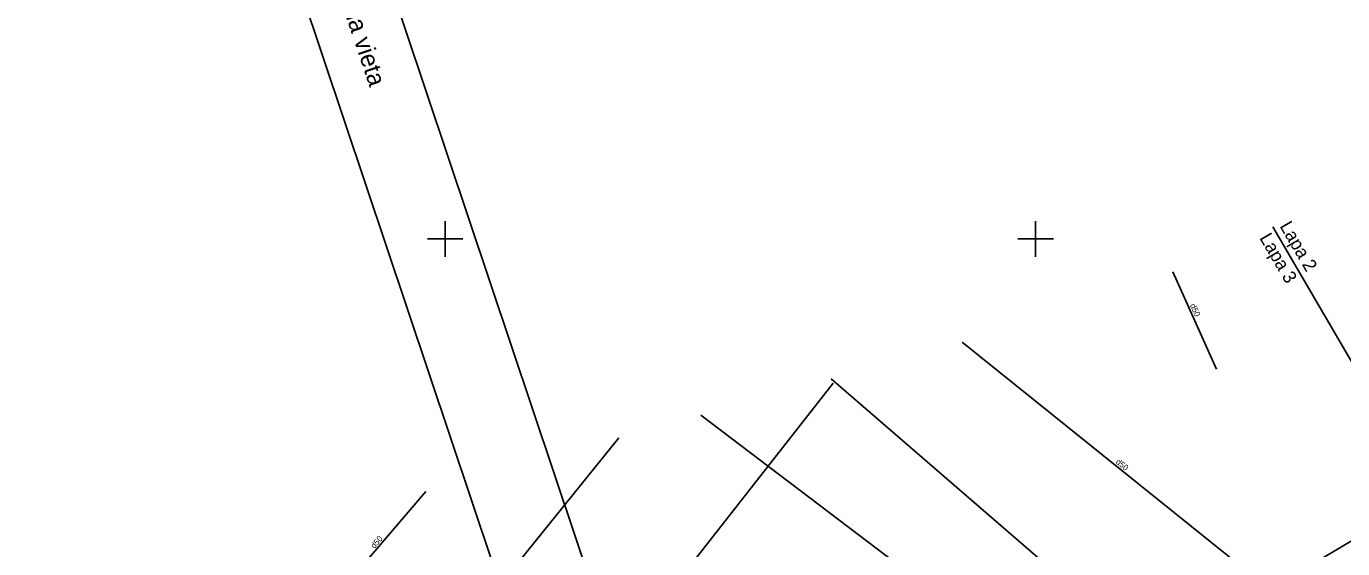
# Model space of a CAD drawing. Extents: x 469981 to 472086, y 246785 to 247785.
# Drawn here: x 471014.5 to 471126, y 247223.8 to 247268 of the extents above; entities that cross this region are included whole.
import ezdxf

# ---------------------------------------------------------------- set-up
doc = ezdxf.new("R2010")
doc.units = 0
for name, color, linetype in [('0_Saviet_Lin', 7, 'Continuous'), ('DREN_VADP_####_####_#', 7, 'Continuous'), ('DREN_VADP_####_TKST_#', 7, 'Continuous'), ('DREN_VADP_KLKT_####_#', 7, 'Continuous'), ('GEOD_ELEM_####_####_#', 7, 'Continuous'), ('RAMI_PLAN_####_TKST_#', 7, 'Continuous'), ('RAMI_UZMR_####_####_#', 7, 'Continuous')]:
    doc.layers.add(name, color=color, linetype=linetype)

msp = doc.modelspace()

# ---------------------------------------------------------------- linework, layer by layer
at = {"layer": '0_Saviet_Lin'}
msp.add_line((471120.08, 247251.04), (471155.07, 247191.04), dxfattribs=at)
at = {"layer": 'DREN_VADP_####_####_#'}
for points in [[(471115.32, 247238.98), (471111.63, 247247.23)], [(471093.79, 247241.25), (471119.24, 247220.79)], [(471057.02, 247204.8), (471082.85, 247237.78)], [(471034.25, 247195.44), (471064.7, 247233.16)], [(471028.94, 247205.86), (471048.37, 247228.61)]]:
    msp.add_lwpolyline(points, dxfattribs=at)
at = {"layer": 'DREN_VADP_KLKT_####_#'}
for points in [[(471108.93, 247215.46), (471082.7, 247238.16)], [(471098.6, 247214.62), (471086.6, 247223.74), (471071.65, 247235.09)]]:
    msp.add_lwpolyline(points, dxfattribs=at)
at = {"layer": 'GEOD_ELEM_####_####_#'}
for p, q in [((471050, 247251.5), (471050, 247250)), ((471100, 247251.5), (471100, 247250)), ((471048.5, 247250), (471050, 247250)), ((471050, 247250), (471050, 247248.5)), ((471050, 247250), (471051.5, 247250)), ((471098.5, 247250), (471100, 247250)), ((471100, 247250), (471100, 247248.5)), ((471100, 247250), (471101.5, 247250))]:
    msp.add_line(p, q, dxfattribs=at)
at = {"layer": 'RAMI_PLAN_####_TKST_#'}
for points in [[(471602.97, 247280.79), (471091.91, 247109.48), (470998.16, 247389.19), (471509.21, 247560.49)], [(471098.89, 247111.82), (470587.83, 246940.52), (470494.08, 247220.22), (471005.13, 247391.53)]]:
    msp.add_lwpolyline(points, close=True, dxfattribs=at)
at = {"layer": 'RAMI_UZMR_####_####_#'}
msp.add_lwpolyline([(471010.57, 247199.46), (471044.45, 247201.85), (471094.57, 247205.37), (471219.25, 247279.29), (471287.98, 247320.04), (471329.58, 247346.39), (471332.47, 247352.41), (471329.95, 247358.59), (471331.78, 247361.2), (471339.56, 247364.75), (471343.51, 247360.96), (471346.63, 247357.98), (471355.9, 247363.1), (471457.4, 247429.3)], dxfattribs=at)

# ---------------------------------------------------------------- texts
at = {"layer": '0_Saviet_Lin'}
for s, p in [('Lapa 2', (471120.63, 247251.09)), ('Lapa 3', (471118.92, 247250.09))]:
    msp.add_text(s, height=1.12, rotation=300.2507, dxfattribs=at).set_placement(p)
at = {"layer": 'DREN_VADP_####_TKST_#'}
for rotation, p in [(294.0808, (471113.06, 247244.39)), (321.2002, (471106.74, 247231.04)), (49.493, (471044.03, 247223.75))]:
    msp.add_text('d50', height=0.5, rotation=rotation, dxfattribs=at).set_placement(p)
at = {"layer": 'RAMI_PLAN_####_TKST_#'}
msp.add_text('2. un 3. lapu savietojuma vieta', height=1.5, rotation=288.5312, dxfattribs=at).set_placement((471035.01, 247288.49))

doc.saveas('drawing.dxf')
